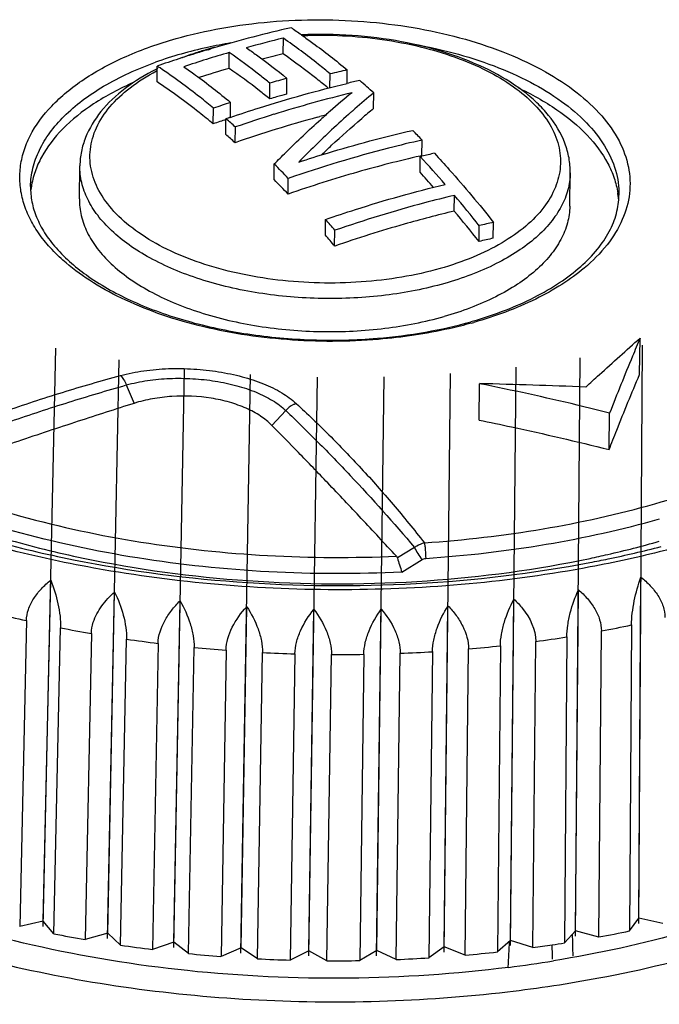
# Model space of a CAD drawing. Header units: millimetres. Extents: x 1117 to 38156, y -1945 to 7303.
# Tile 292 of 656: x 9665 to 9676, y 1452 to 1468. Entities that reach past the tile are written whole.
import ezdxf

# ---------------------------------------------------------------- set-up
doc = ezdxf.new("R2010")
doc.units = ezdxf.units.MM

msp = doc.modelspace()

# ---------------------------------------------------------------- linework, layer by layer
at = {"color": 7, "linetype": 'Continuous'}
for p, q in [((9669.659, 1467.388), (9669.663, 1467.645)), ((9668.437, 1467.459), (9668.471, 1467.469)), ((9668.437, 1467.457), (9668.471, 1467.467)), ((9668.777, 1467.153), (9668.781, 1467.411)), ((9667.602, 1466.931), (9667.606, 1467.19)), ((9670.424, 1466.838), (9670.427, 1467.062)), ((9670.702, 1466.906), (9670.706, 1467.128)), ((9669.44, 1466.655), (9669.444, 1466.911)), ((9669.718, 1466.734), (9669.722, 1466.99)), ((9671.134, 1466.496), (9671.138, 1466.752)), ((9668.799, 1466.354), (9668.802, 1466.597)), ((9668.52, 1466.246), (9668.523, 1466.503)), ((9670.784, 1466.451), (9670.767, 1466.436)), ((9668.723, 1466.074), (9668.727, 1466.33)), ((9670.218, 1466.355), (9670.259, 1466.366)), ((9668.876, 1465.94), (9668.88, 1466.195)), ((9671.922, 1465.727), (9671.926, 1465.982)), ((9669.511, 1465.336), (9669.515, 1465.592)), ((9671.893, 1465.456), (9671.897, 1465.712)), ((9671.922, 1465.727), (9671.895, 1465.72)), ((9671.897, 1465.712), (9671.924, 1465.719)), ((9666.336, 1465.024), (9666.344, 1465.564)), ((9674.335, 1464.905), (9674.343, 1465.445)), ((9669.74, 1465.101), (9669.744, 1465.357)), ((9665.546, 1465.177), (9665.545, 1465.171)), ((9665.547, 1465.177), (9665.545, 1465.171)), ((9672.451, 1464.823), (9672.454, 1465.08)), ((9670.348, 1464.43), (9670.352, 1464.687)), ((9673.087, 1464.38), (9673.091, 1464.639)), ((9670.5, 1464.251), (9670.504, 1464.509)), ((9672.856, 1464.326), (9672.859, 1464.585)), ((9675.474, 1462.155), (9675.483, 1462.75)), ((9665.745, 1453.145), (9665.951, 1462.584)), ((9675.46, 1453.194), (9675.52, 1462.632)), ((9666.797, 1452.951), (9666.987, 1462.393)), ((9674.431, 1452.989), (9674.506, 1462.43)), ((9667.875, 1452.805), (9668.049, 1462.249)), ((9673.37, 1452.833), (9673.461, 1462.276)), ((9668.971, 1452.709), (9669.129, 1462.154)), ((9670.077, 1452.664), (9670.218, 1462.11)), ((9671.185, 1452.669), (9671.309, 1462.115)), ((9672.285, 1452.726), (9672.392, 1462.171)), ((9667.101, 1461.985), (9667.228, 1461.685)), ((9672.856, 1461.412), (9672.865, 1462.006)), ((9669.703, 1461.569), (9669.476, 1461.326)), ((9674.977, 1460.929), (9674.986, 1461.527)), ((9671.804, 1459.332), (9671.525, 1459.161)), ((9671.597, 1458.93), (9671.925, 1459.135)), ((9666.602, 1458.991), (9666.573, 1458.996)), ((9666.602, 1458.991), (9666.574, 1458.997)), ((9675.461, 1453.28), (9675.496, 1458.846)), ((9665.747, 1453.231), (9665.869, 1458.798)), ((9666.799, 1453.037), (9666.911, 1458.605)), ((9674.431, 1453.075), (9674.476, 1458.643)), ((9667.877, 1452.891), (9667.979, 1458.461)), ((9668.973, 1452.795), (9669.066, 1458.366)), ((9672.286, 1452.812), (9672.349, 1458.382)), ((9673.37, 1452.919), (9673.424, 1458.488)), ((9670.079, 1452.75), (9670.162, 1458.321)), ((9671.186, 1452.755), (9671.259, 1458.326)), ((9665.471, 1458.138), (9665.362, 1453.144)), ((9675.342, 1458.068), (9675.311, 1453.074)), ((9665.92, 1453.026), (9666.029, 1458.021)), ((9666.531, 1457.928), (9666.43, 1452.932)), ((9674.811, 1452.974), (9674.851, 1457.97)), ((9667.004, 1452.84), (9667.105, 1457.836)), ((9667.62, 1457.767), (9667.528, 1452.769)), ((9673.203, 1457.727), (9673.155, 1452.73)), ((9673.733, 1452.801), (9673.781, 1457.798)), ((9674.288, 1457.872), (9674.248, 1452.877)), ((9668.114, 1452.704), (9668.206, 1457.701)), ((9668.729, 1457.656), (9668.646, 1452.658)), ((9669.239, 1452.62), (9669.323, 1457.618)), ((9669.851, 1457.596), (9669.776, 1452.598)), ((9670.373, 1452.587), (9670.447, 1457.585)), ((9670.976, 1457.588), (9670.91, 1452.59)), ((9671.505, 1452.606), (9671.571, 1457.605)), ((9672.096, 1457.632), (9672.039, 1452.634)), ((9672.628, 1452.678), (9672.685, 1457.676)), ((9665.747, 1453.231), (9665.362, 1453.144)), ((9665.92, 1453.026), (9665.747, 1453.231)), ((9675.311, 1453.074), (9675.461, 1453.28)), ((9675.855, 1453.197), (9675.461, 1453.28)), ((9674.248, 1452.877), (9674.431, 1453.075)), ((9674.811, 1452.974), (9674.431, 1453.075)), ((9666.799, 1453.037), (9666.43, 1452.932)), ((9667.004, 1452.84), (9666.799, 1453.037)), ((9673.37, 1452.919), (9673.155, 1452.73)), ((9673.733, 1452.801), (9673.37, 1452.919)), ((9667.877, 1452.891), (9667.528, 1452.769)), ((9668.114, 1452.704), (9667.877, 1452.891)), ((9668.973, 1452.795), (9668.646, 1452.658)), ((9669.239, 1452.62), (9668.973, 1452.795)), ((9670.079, 1452.75), (9669.776, 1452.598)), ((9670.373, 1452.587), (9670.079, 1452.75)), ((9671.186, 1452.755), (9670.91, 1452.59)), ((9671.505, 1452.606), (9671.186, 1452.755)), ((9672.286, 1452.812), (9672.039, 1452.634)), ((9672.628, 1452.678), (9672.286, 1452.812))]:
    msp.add_line(p, q, dxfattribs=at)
for centre, radius, start, end in [((9674.249, 1448.158), 20.157, 102.7852, 106.4168), ((9664.378, 1459.698), 9.755, 55.0966, 56.3165), ((9670.083, 1459.903), 7.77, 99.443, 102.3321), ((9674.372, 1448.179), 20.028, 103.6014, 105.3841), ((9669.72, 1461.295), 6.331, 105.8007, 109.7898), ((9669.937, 1460.548), 7.109, 102.2937, 105.8416), ((9669.8, 1462.607), 5.047, 108.0705, 110.7529), ((9674.497, 1447.317), 21.034, 107.3003, 107.9453), ((9674.61, 1447.332), 20.908, 106.1902, 108.3227), ((9669.916, 1462.251), 5.421, 105.8535, 108.0624), ((9674.439, 1447.503), 20.839, 106.7386, 107.3001), ((9669.961, 1462.092), 5.586, 105.5013, 105.8585), ((9669.991, 1461.985), 5.697, 104.6785, 105.4999), ((9674.393, 1447.655), 20.68, 106.4082, 106.6425), ((9674.26, 1448.317), 19.618, 103.5652, 104.5863), ((9674.606, 1446.985), 21.383, 108.114, 109.1088), ((9674.538, 1447.189), 21.168, 107.9448, 108.1122), ((9669.364, 1463.645), 3.919, 116.4591, 116.8328), ((9662.276, 1459.191), 9.612, 55.9994, 56.3221), ((9674.495, 1447.462), 20.504, 106.1936, 107.6331), ((9675.097, 1447.788), 19.832, 102.7931, 103.6191), ((9675.198, 1447.085), 20.645, 105.3823, 106.1856), ((9675.3, 1447.624), 19.824, 102.7965, 103.4104), ((9662.101, 1456.794), 13.447, 47.7754, 49.0794), ((9675.614, 1446.834), 20.498, 103.6314, 107.3287), ((9675.097, 1447.173), 20.287, 105.3746, 105.8592), ((9679.406, 1456.156), 13.664, 129.1294, 131.0917), ((9679.359, 1456.71), 12.978, 129.3069, 131.0901), ((9675.586, 1446.079), 21.61, 108.2946, 109.0749), ((9675.133, 1447.047), 20.418, 105.859, 106.1898), ((9675.885, 1445.935), 21.438, 107.3042, 109.0742), ((9675.517, 1446.923), 20.142, 104.8485, 105.1343), ((9679.978, 1455.499), 14.534, 131.0881, 131.8981), ((9680.274, 1455.661), 14.37, 131.4256, 133.1348), ((9679.844, 1456.148), 13.72, 131.0716, 131.322), ((9679.173, 1456.658), 12.705, 129.2521, 130.3848), ((9675.509, 1446.087), 21.337, 108.5226, 109.1218), ((9675.827, 1445.791), 21.732, 108.8823, 109.0703), ((9659.937, 1456.189), 13.42, 48.2108, 49.0791), ((9675.741, 1446.142), 20.954, 105.2828, 109.1247), ((9660.084, 1456.092), 13.201, 48.2393, 49.1215), ((9681.373, 1454.488), 15.977, 133.1323, 135.8115), ((9659.886, 1454.482), 16.65, 43.6873, 44.441), ((9676.511, 1446.465), 19.793, 102.7919, 103.4007), ((9657.726, 1453.878), 16.619, 43.6875, 44.8163), ((9676.303, 1446.374), 19.843, 102.8371, 105.877), ((9658.007, 1452.896), 18.899, 40.8507, 42.6968), ((9676.573, 1445.411), 20.842, 105.8659, 109.1383), ((9658.497, 1453.111), 18.217, 41.6215, 42.6609), ((9657.873, 1453.781), 16.401, 43.6493, 44.7938), ((9666.89, 1465.014), 1.354, 171.2654, 173.0744), ((9673.768, 1464.91), 1.367, 7.1598, 8.7802), ((9656.088, 1451.265), 21.417, 38.4577, 40.1681), ((9673.781, 1464.912), 1.354, 4.6459, 7.1606), ((9677.053, 1445.555), 19.81, 103.4341, 105.8705), ((9656.225, 1451.168), 21.207, 38.3537, 40.0844), ((9655.2, 1451.585), 20.031, 40.1808, 40.8501), ((9677.41, 1445.561), 19.561, 102.7548, 103.4523), ((9677.294, 1444.702), 20.696, 105.866, 109.1617), ((9655.341, 1451.487), 19.818, 40.0973, 40.7749), ((9677.322, 1445.599), 19.253, 102.7064, 103.415), ((9670.861, 1469.577), 6.818, 285.8586, 286.2017), ((9670.841, 1469.795), 7.059, 285.5256, 285.8586), ((9670.462, 1361.671), 100.364, 87.63907, 88.62798), ((9670.001, 1478.278), 20.643, 255.938, 257.3241), ((9671.046, 1478.353), 20.735, 280.5746, 281.9593), ((9670.294, 1479.676), 22.071, 258.8575, 260.1835), ((9670.472, 1480.797), 23.206, 261.6568, 262.9394), ((9670.662, 1480.851), 23.263, 274.9892, 276.2711), ((9670.801, 1479.744), 22.147, 277.7326, 279.0575), ((9670.56, 1481.584), 23.998, 264.3708, 265.6253), ((9670.586, 1481.984), 24.399, 267.0311, 268.2723), ((9670.588, 1482.012), 24.427, 269.6687, 270.9089), ((9670.601, 1481.618), 24.033, 272.3114, 273.5655), ((9670.978, 1473.518), 20.898, 280.5685, 281.9653), ((9670.221, 1474.852), 22.245, 258.8518, 260.1892), ((9670.4, 1475.982), 23.389, 261.6512, 262.945), ((9670.708, 1475.084), 22.488, 277.7302, 278.5441), ((9670.753, 1474.785), 22.185, 278.5448, 279.0644), ((9670.488, 1476.774), 24.187, 264.3653, 265.6308), ((9670.515, 1477.178), 24.592, 267.0257, 268.2777), ((9670.517, 1477.206), 24.62, 269.6633, 270.9143), ((9670.531, 1476.809), 24.222, 272.3059, 273.5709), ((9670.591, 1476.035), 23.446, 274.9836, 276.2767), ((9670.684, 1473.41), 21.099, 277.2206, 279.237), ((9670.657, 1474.669), 22.746, 276.7242, 278.639)]:
    msp.add_arc(centre, radius, start, end, dxfattribs=at)
for centre, major_axis, ratio, start_param, end_param in [((9671.154, 1520.27), (13.707, 275.338), 0.020743, -1.818491, -1.816943), ((9669.714, 1422.944), (-5.85, 269.786), 0.019832, -1.460832, -1.45951), ((9669.714, 1422.944), (-5.484, 252.924), 0.019832, -1.453663, -1.452725)]:
    msp.add_ellipse(centre, major_axis=major_axis, ratio=ratio, start_param=start_param, end_param=end_param, dxfattribs=at)
for points, knots in [([(9667.912, 1467.638), (9668.157, 1467.708), (9668.666, 1467.823), (9669.453, 1467.925), (9670.264, 1467.958), (9671.077, 1467.921), (9671.87, 1467.815), (9672.622, 1467.643), (9673.315, 1467.409), (9673.928, 1467.12), (9674.447, 1466.782), (9674.859, 1466.403), (9675.151, 1465.991), (9675.313, 1465.553), (9675.332, 1465.104), (9675.208, 1464.663), (9674.949, 1464.248), (9674.708, 1464.008), (9674.572, 1463.894)], [0, 0, 0, 0, 0.075011, 0.153261, 0.233281, 0.313527, 0.392434, 0.468508, 0.540407, 0.607035, 0.66766, 0.722063, 0.770739, 0.815098, 0.857501, 0.900844, 0.947754, 1, 1, 1, 1]), ([(9674.343, 1465.445), (9674.344, 1465.527), (9674.331, 1465.693), (9674.238, 1466.022), (9674.05, 1466.33), (9673.798, 1466.6), (9673.482, 1466.866), (9673, 1467.154), (9672.331, 1467.419), (9671.581, 1467.605), (9670.781, 1467.706), (9670.234, 1467.713), (9669.959, 1467.702)], [0, 0, 0, 0, 0.04561, 0.091865, 0.189261, 0.241843, 0.297489, 0.418495, 0.552175, 0.696216, 0.846958, 1, 1, 1, 1]), ([(9669.959, 1467.698), (9670.022, 1467.654), (9670.277, 1467.472), (9670.523, 1467.279), (9670.706, 1467.128)], [0, 0, 0, 0, 0.243446, 1, 1, 1, 1]), ([(9669.979, 1467.689), (9670.412, 1467.707), (9671.059, 1467.675), (9671.888, 1467.518), (9672.459, 1467.349), (9672.971, 1467.133), (9673.409, 1466.874), (9673.761, 1466.58), (9674.017, 1466.256), (9674.167, 1465.909), (9674.2, 1465.55), (9674.114, 1465.196), (9673.915, 1464.863), (9673.615, 1464.557), (9673.223, 1464.287), (9672.75, 1464.056), (9672.403, 1463.937), (9672.219, 1463.885)], [0, 0, 0, 0, 0.164789, 0.244555, 0.320388, 0.390966, 0.455333, 0.513061, 0.564471, 0.610881, 0.654714, 0.699126, 0.747094, 0.800661, 0.860758, 0.927422, 1, 1, 1, 1]), ([(9666.068, 1464.021), (9665.986, 1464.095), (9665.834, 1464.245), (9665.644, 1464.491), (9665.5, 1464.745), (9665.404, 1465.006), (9665.359, 1465.272), (9665.365, 1465.538), (9665.421, 1465.801), (9665.567, 1466.154), (9665.813, 1466.482), (9666.129, 1466.773), (9666.523, 1467.064), (9667.116, 1467.378), (9667.635, 1467.56), (9667.912, 1467.638)], [0, 0, 0, 0, 0.063506, 0.122842, 0.178522, 0.231332, 0.282311, 0.332686, 0.383755, 0.436735, 0.551959, 0.615771, 0.684041, 0.83382, 1, 1, 1, 1]), ([(9670.427, 1467.062), (9670.364, 1467.115), (9670.115, 1467.317), (9669.858, 1467.51), (9669.663, 1467.645)], [0, 0, 0, 0, 0.256796, 1, 1, 1, 1]), ([(9671.715, 1467.562), (9671.957, 1467.522), (9672.425, 1467.421), (9673.089, 1467.21), (9673.683, 1466.947), (9674.192, 1466.638), (9674.605, 1466.29), (9674.911, 1465.909), (9675.099, 1465.503), (9675.14, 1465.219), (9675.138, 1465.082)], [0, 0, 0, 0, 0.161896, 0.315584, 0.45875, 0.589751, 0.707886, 0.813766, 0.909718, 1, 1, 1, 1]), ([(9669.444, 1466.911), (9669.389, 1466.956), (9669.172, 1467.128), (9668.95, 1467.293), (9668.781, 1467.411)], [0, 0, 0, 0, 0.255903, 1, 1, 1, 1]), ([(9669.059, 1467.49), (9669.115, 1467.451), (9669.34, 1467.291), (9669.56, 1467.122), (9669.722, 1466.99)], [0, 0, 0, 0, 0.244161, 1, 1, 1, 1]), ([(9670.394, 1466.831), (9670.333, 1466.881), (9670.094, 1467.074), (9669.847, 1467.258), (9669.659, 1467.388)], [0, 0, 0, 0, 0.256648, 1, 1, 1, 1]), ([(9665.539, 1465.224), (9665.541, 1465.324), (9665.567, 1465.529), (9665.676, 1465.828), (9665.851, 1466.115), (9666.088, 1466.386), (9666.385, 1466.64), (9666.87, 1466.961), (9667.284, 1467.147), (9667.577, 1467.252)], [0, 0, 0, 0, 0.099054, 0.2016, 0.310613, 0.428258, 0.555832, 0.693846, 1, 1, 1, 1]), ([(9667.594, 1467.142), (9667.414, 1467.051), (9667.085, 1466.852), (9666.68, 1466.475), (9666.454, 1466.107), (9666.362, 1465.798), (9666.345, 1465.641), (9666.344, 1465.564)], [0, 0, 0, 0, 0.286699, 0.544109, 0.778062, 0.88973, 1, 1, 1, 1]), ([(9672.219, 1463.885), (9672.014, 1463.827), (9671.588, 1463.732), (9670.929, 1463.655), (9670.251, 1463.639), (9669.577, 1463.687), (9668.926, 1463.795), (9668.319, 1463.962), (9667.775, 1464.182), (9667.31, 1464.449), (9666.938, 1464.755), (9666.67, 1465.093), (9666.541, 1465.402), (9666.505, 1465.648), (9666.51, 1465.831), (9666.546, 1466.012), (9666.636, 1466.254), (9666.831, 1466.548), (9667.169, 1466.859), (9667.443, 1467.03), (9667.593, 1467.11)], [0, 0, 0, 0, 0.075438, 0.154265, 0.234744, 0.315048, 0.393355, 0.467964, 0.537416, 0.600633, 0.657106, 0.707138, 0.752135, 0.7736, 0.794875, 0.816394, 0.838572, 0.886155, 0.939716, 1, 1, 1, 1]), ([(9668.523, 1466.503), (9668.451, 1466.563), (9668.168, 1466.792), (9667.875, 1467.008), (9667.651, 1467.16)], [0, 0, 0, 0, 0.257807, 1, 1, 1, 1]), ([(9668.038, 1467.18), (9668.102, 1467.135), (9668.363, 1466.95), (9668.616, 1466.752), (9668.802, 1466.597)], [0, 0, 0, 0, 0.243285, 1, 1, 1, 1]), ([(9669.44, 1466.655), (9669.385, 1466.7), (9669.169, 1466.872), (9668.946, 1467.036), (9668.777, 1467.153)], [0, 0, 0, 0, 0.256, 1, 1, 1, 1]), ([(9667.218, 1466.922), (9666.993, 1466.823), (9666.58, 1466.606), (9666.063, 1466.199), (9665.755, 1465.802), (9665.606, 1465.47), (9665.564, 1465.303), (9665.552, 1465.219)], [0, 0, 0, 0, 0.298131, 0.561484, 0.792143, 0.898117, 1, 1, 1, 1]), ([(9668.52, 1466.246), (9668.444, 1466.309), (9668.147, 1466.549), (9667.838, 1466.775), (9667.602, 1466.931)], [0, 0, 0, 0, 0.258361, 1, 1, 1, 1]), ([(9668.795, 1466.353), (9668.953, 1466.407), (9669.582, 1466.614), (9670.221, 1466.792), (9670.702, 1466.907)], [0, 0, 0, 0, 0.252695, 1, 1, 1, 1]), ([(9673.488, 1466.839), (9673.708, 1466.735), (9674.113, 1466.511), (9674.618, 1466.096), (9674.92, 1465.699), (9675.065, 1465.368), (9675.107, 1465.201), (9675.119, 1465.119)], [0, 0, 0, 0, 0.297574, 0.561051, 0.792166, 0.898245, 1, 1, 1, 1]), ([(9669.515, 1465.592), (9669.578, 1465.656), (9669.824, 1465.903), (9670.078, 1466.144), (9670.272, 1466.317)], [0, 0, 0, 0, 0.255762, 1, 1, 1, 1]), ([(9670.287, 1465.742), (9670.341, 1465.794), (9670.555, 1465.997), (9670.774, 1466.193), (9670.941, 1466.335)], [0, 0, 0, 0, 0.25553, 1, 1, 1, 1]), ([(9669.917, 1465.624), (9670.071, 1465.675), (9670.684, 1465.868), (9671.305, 1466.033), (9671.773, 1466.14)], [0, 0, 0, 0, 0.252657, 1, 1, 1, 1]), ([(9671.926, 1465.982), (9671.743, 1465.941), (9671.008, 1465.763), (9670.282, 1465.543), (9669.744, 1465.357)], [0, 0, 0, 0, 0.246949, 1, 1, 1, 1]), ([(9672.129, 1465.766), (9672.21, 1465.678), (9672.542, 1465.312), (9672.859, 1464.932), (9673.091, 1464.639)], [0, 0, 0, 0, 0.24321, 1, 1, 1, 1]), ([(9672.295, 1463.643), (9671.979, 1463.553), (9671.315, 1463.424), (9670.294, 1463.373), (9669.277, 1463.459), (9668.469, 1463.645), (9667.882, 1463.861), (9667.493, 1464.048), (9667.151, 1464.258), (9666.863, 1464.491), (9666.633, 1464.741), (9666.465, 1465.006), (9666.364, 1465.282), (9666.343, 1465.472), (9666.344, 1465.564)], [0, 0, 0, 0, 0.142688, 0.29246, 0.442112, 0.584427, 0.650886, 0.713327, 0.771322, 0.824676, 0.873501, 0.918289, 0.95999, 1, 1, 1, 1]), ([(9674.343, 1465.445), (9674.342, 1465.352), (9674.315, 1465.162), (9674.203, 1464.887), (9674.025, 1464.625), (9673.784, 1464.38), (9673.484, 1464.155), (9672.996, 1463.877), (9672.584, 1463.725), (9672.295, 1463.643)], [0, 0, 0, 0, 0.096058, 0.196246, 0.303956, 0.421483, 0.550004, 0.689737, 1, 1, 1, 1]), ([(9658.337, 1465.119), (9658.333, 1464.871), (9658.386, 1464.362), (9658.642, 1463.615), (9659.07, 1462.887), (9659.664, 1462.188), (9660.415, 1461.53), (9661.312, 1460.92), (9662.343, 1460.369), (9663.492, 1459.886), (9664.742, 1459.477), (9666.543, 1459.034), (9668.918, 1458.709), (9671.808, 1458.681), (9673.73, 1458.908), (9674.665, 1459.087)], [0, 0, 0, 0, 0.038909, 0.079501, 0.123152, 0.170785, 0.22289, 0.279606, 0.340799, 0.406129, 0.475103, 0.547108, 0.69725, 0.850402, 1, 1, 1, 1]), ([(9665.539, 1465.224), (9665.538, 1465.14), (9665.554, 1464.968), (9665.632, 1464.712), (9665.767, 1464.458), (9666.031, 1464.112), (9666.506, 1463.709), (9667.235, 1463.312), (9668.111, 1463.002), (9669.094, 1462.795), (9670.136, 1462.701), (9670.844, 1462.718), (9671.197, 1462.747)], [0, 0, 0, 0, 0.037424, 0.076635, 0.118812, 0.164938, 0.270554, 0.39426, 0.533605, 0.684475, 0.841793, 1, 1, 1, 1]), ([(9670.352, 1464.687), (9670.514, 1464.743), (9671.157, 1464.957), (9671.81, 1465.14), (9672.302, 1465.258)], [0, 0, 0, 0, 0.252762, 1, 1, 1, 1]), ([(9666.336, 1465.024), (9666.335, 1464.931), (9666.356, 1464.742), (9666.457, 1464.466), (9666.625, 1464.201), (9666.855, 1463.951), (9667.143, 1463.718), (9667.485, 1463.507), (9667.874, 1463.321), (9668.461, 1463.105), (9669.269, 1462.919), (9670.286, 1462.833), (9671.307, 1462.884), (9671.971, 1463.013), (9672.288, 1463.103)], [0, 0, 0, 0, 0.04001, 0.081711, 0.1265, 0.175325, 0.22868, 0.286675, 0.349116, 0.415575, 0.557889, 0.70754, 0.857317, 1, 1, 1, 1]), ([(9672.454, 1465.08), (9672.291, 1465.041), (9671.635, 1464.875), (9670.986, 1464.676), (9670.504, 1464.509)], [0, 0, 0, 0, 0.24727, 1, 1, 1, 1]), ([(9672.763, 1463.03), (9672.94, 1463.081), (9673.278, 1463.194), (9673.75, 1463.403), (9674.163, 1463.64), (9674.51, 1463.902), (9674.785, 1464.182), (9674.985, 1464.475), (9675.107, 1464.776), (9675.137, 1464.982), (9675.138, 1465.082)], [0, 0, 0, 0, 0.165643, 0.320585, 0.463425, 0.593381, 0.71032, 0.815115, 0.910406, 1, 1, 1, 1]), ([(9659.132, 1464.811), (9659.129, 1464.567), (9659.181, 1464.067), (9659.434, 1463.335), (9659.854, 1462.629), (9660.432, 1461.958), (9661.159, 1461.329), (9662.023, 1460.752), (9663.011, 1460.235), (9664.11, 1459.784), (9665.301, 1459.407), (9667.014, 1459.004), (9669.263, 1458.72), (9671.988, 1458.729), (9673.792, 1458.97), (9674.666, 1459.155)], [0, 0, 0, 0, 0.040251, 0.082033, 0.126633, 0.174964, 0.227544, 0.284549, 0.345876, 0.411207, 0.480055, 0.551806, 0.701025, 0.852627, 1, 1, 1, 1]), ([(9674.335, 1464.905), (9674.334, 1464.812), (9674.307, 1464.622), (9674.195, 1464.347), (9674.017, 1464.085), (9673.776, 1463.84), (9673.476, 1463.615), (9672.988, 1463.337), (9672.576, 1463.185), (9672.288, 1463.103)], [0, 0, 0, 0, 0.096059, 0.196245, 0.303956, 0.421481, 0.550002, 0.689745, 1, 1, 1, 1]), ([(9666.573, 1458.996), (9666.056, 1459.089), (9665.051, 1459.31), (9663.611, 1459.752), (9662.293, 1460.29), (9661.119, 1460.916), (9660.11, 1461.618), (9659.284, 1462.386), (9658.657, 1463.208), (9658.371, 1463.804), (9658.271, 1464.101)], [0, 0, 0, 0, 0.155234, 0.303891, 0.444358, 0.575374, 0.69616, 0.806571, 0.907284, 1, 1, 1, 1]), ([(9671.216, 1462.729), (9670.718, 1462.687), (9669.967, 1462.686), (9668.987, 1462.8), (9668.284, 1462.943), (9667.627, 1463.139), (9667.031, 1463.384), (9666.509, 1463.672), (9666.203, 1463.901), (9666.068, 1464.021)], [0, 0, 0, 0, 0.275776, 0.412257, 0.544779, 0.671321, 0.790152, 0.899957, 1, 1, 1, 1]), ([(9674.572, 1463.894), (9674.457, 1463.797), (9674.202, 1463.613), (9673.612, 1463.285), (9673.117, 1463.104), (9672.77, 1463.005)], [0, 0, 0, 0, 0.223477, 0.465445, 1, 1, 1, 1]), ([(9671.197, 1462.747), (9671.461, 1462.769), (9671.975, 1462.835), (9672.48, 1462.949), (9672.724, 1463.018)], [0, 0, 0, 0, 0.511195, 1, 1, 1, 1]), ([(9672.73, 1462.994), (9672.611, 1462.961), (9672.113, 1462.836), (9671.603, 1462.761), (9671.216, 1462.729)], [0, 0, 0, 0, 0.241877, 1, 1, 1, 1]), ([(9674.596, 1461.95), (9674.67, 1462.018), (9674.964, 1462.287), (9675.26, 1462.553), (9675.483, 1462.75)], [0, 0, 0, 0, 0.251658, 1, 1, 1, 1]), ([(9675.483, 1462.75), (9675.441, 1462.651), (9675.271, 1462.245), (9675.107, 1461.837), (9674.986, 1461.527)], [0, 0, 0, 0, 0.243652, 1, 1, 1, 1]), ([(9667.008, 1462.139), (9667.132, 1462.173), (9667.391, 1462.224), (9667.792, 1462.258), (9668.201, 1462.251), (9668.603, 1462.207), (9668.985, 1462.128), (9669.332, 1462.015), (9669.631, 1461.871), (9669.802, 1461.748), (9669.874, 1461.681)], [0, 0, 0, 0, 0.128887, 0.263825, 0.40137, 0.537604, 0.668575, 0.790771, 0.901606, 1, 1, 1, 1]), ([(9663.241, 1460.802), (9663.549, 1460.941), (9664.168, 1461.204), (9665.109, 1461.557), (9666.054, 1461.87), (9666.69, 1462.052), (9667.008, 1462.139)], [0, 0, 0, 0, 0.253244, 0.504273, 0.753145, 1, 1, 1, 1]), ([(9667.008, 1462.139), (9667.027, 1462.12), (9667.063, 1462.07), (9667.089, 1462.015), (9667.101, 1461.985)], [0, 0, 0, 0, 0.452764, 1, 1, 1, 1]), ([(9667.101, 1461.985), (9667.213, 1462.016), (9667.449, 1462.065), (9667.812, 1462.098), (9668.184, 1462.093), (9668.549, 1462.054), (9668.896, 1461.981), (9669.211, 1461.877), (9669.482, 1461.744), (9669.638, 1461.63), (9669.703, 1461.569)], [0, 0, 0, 0, 0.12888, 0.263746, 0.401138, 0.537186, 0.668042, 0.790272, 0.9013, 1, 1, 1, 1]), ([(9674.977, 1460.929), (9675.018, 1461.035), (9675.179, 1461.446), (9675.347, 1461.853), (9675.474, 1462.155)], [0, 0, 0, 0, 0.257011, 1, 1, 1, 1]), ([(9663.346, 1460.684), (9663.656, 1460.812), (9664.278, 1461.058), (9665.217, 1461.397), (9666.157, 1461.707), (9666.787, 1461.894), (9667.101, 1461.985)], [0, 0, 0, 0, 0.253467, 0.50452, 0.753328, 1, 1, 1, 1]), ([(9674.986, 1461.527), (9674.81, 1461.571), (9674.105, 1461.744), (9673.397, 1461.898), (9672.865, 1462.006)], [0, 0, 0, 0, 0.250737, 1, 1, 1, 1]), ([(9669.476, 1461.326), (9669.42, 1461.383), (9669.287, 1461.488), (9669.052, 1461.613), (9668.781, 1461.71), (9668.378, 1461.798), (9667.951, 1461.816), (9667.531, 1461.765), (9667.326, 1461.716), (9667.228, 1461.685)], [0, 0, 0, 0, 0.101297, 0.213101, 0.334743, 0.464456, 0.734911, 0.869561, 1, 1, 1, 1]), ([(9667.228, 1461.685), (9666.924, 1461.589), (9666.291, 1461.385), (9665.349, 1461.072), (9664.444, 1460.757), (9663.867, 1460.55), (9663.599, 1460.455)], [0, 0, 0, 0, 0.249756, 0.5206, 0.777081, 1, 1, 1, 1]), ([(9669.874, 1461.681), (9669.859, 1461.676), (9669.794, 1461.652), (9669.737, 1461.608), (9669.703, 1461.569)], [0, 0, 0, 0, 0.239624, 1, 1, 1, 1]), ([(9669.874, 1461.681), (9670.056, 1461.515), (9670.416, 1461.168), (9670.943, 1460.62), (9671.462, 1460.033), (9671.797, 1459.621), (9671.963, 1459.409)], [0, 0, 0, 0, 0.238996, 0.485001, 0.738534, 1, 1, 1, 1]), ([(9669.703, 1461.569), (9669.88, 1461.4), (9670.234, 1461.05), (9670.946, 1460.315), (9671.463, 1459.733), (9671.804, 1459.332)], [0, 0, 0, 0, 0.239704, 0.485991, 1, 1, 1, 1]), ([(9672.856, 1461.412), (9673.033, 1461.375), (9673.743, 1461.227), (9674.449, 1461.063), (9674.977, 1460.929)], [0, 0, 0, 0, 0.2493, 1, 1, 1, 1]), ([(9671.508, 1459.191), (9671.317, 1459.395), (9670.945, 1459.796), (9670.413, 1460.361), (9669.926, 1460.867), (9669.621, 1461.178), (9669.476, 1461.326)], [0, 0, 0, 0, 0.285485, 0.555695, 0.789806, 1, 1, 1, 1]), ([(9675.722, 1460.045), (9676.282, 1460.204), (9677.335, 1460.567), (9678.333, 1461.068), (9678.784, 1461.347)], [0, 0, 0, 0, 0.522909, 1, 1, 1, 1]), ([(9663.599, 1460.455), (9664.177, 1460.213), (9665.408, 1459.797), (9667.357, 1459.382), (9669.411, 1459.166), (9670.808, 1459.159), (9671.508, 1459.191)], [0, 0, 0, 0, 0.233096, 0.481551, 0.739397, 1, 1, 1, 1]), ([(9671.597, 1458.93), (9670.873, 1458.895), (9669.43, 1458.898), (9667.306, 1459.12), (9665.294, 1459.55), (9664.025, 1459.983), (9663.429, 1460.235)], [0, 0, 0, 0, 0.260722, 0.518757, 0.767237, 1, 1, 1, 1]), ([(9671.963, 1459.409), (9672.612, 1459.453), (9673.878, 1459.599), (9675.124, 1459.875), (9675.722, 1460.045)], [0, 0, 0, 0, 0.511058, 1, 1, 1, 1]), ([(9671.985, 1459.154), (9672.643, 1459.199), (9673.929, 1459.347), (9675.194, 1459.627), (9675.801, 1459.8)], [0, 0, 0, 0, 0.511058, 1, 1, 1, 1]), ([(9671.804, 1459.332), (9671.816, 1459.342), (9671.864, 1459.376), (9671.92, 1459.399), (9671.963, 1459.409)], [0, 0, 0, 0, 0.253198, 1, 1, 1, 1]), ([(9671.804, 1459.332), (9671.819, 1459.298), (9671.857, 1459.23), (9671.9, 1459.166), (9671.925, 1459.135)], [0, 0, 0, 0, 0.488358, 1, 1, 1, 1]), ([(9671.963, 1459.409), (9671.966, 1459.391), (9671.973, 1459.351), (9671.982, 1459.266), (9671.985, 1459.199), (9671.985, 1459.154)], [0, 0, 0, 0, 0.215139, 0.474477, 1, 1, 1, 1]), ([(9674.665, 1459.087), (9674.764, 1459.106), (9675.152, 1459.183), (9675.538, 1459.273), (9675.825, 1459.347)], [0, 0, 0, 0, 0.253108, 1, 1, 1, 1]), ([(9674.666, 1459.155), (9674.763, 1459.175), (9675.141, 1459.258), (9675.517, 1459.354), (9675.796, 1459.433)], [0, 0, 0, 0, 0.253521, 1, 1, 1, 1]), ([(9676.253, 1459.382), (9676.125, 1459.346), (9675.601, 1459.206), (9675.07, 1459.089), (9674.668, 1459.014)], [0, 0, 0, 0, 0.24555, 1, 1, 1, 1]), ([(9671.508, 1459.191), (9671.514, 1459.184), (9671.521, 1459.175), (9671.524, 1459.164), (9671.525, 1459.161)], [0, 0, 0, 0, 0.741935, 1, 1, 1, 1]), ([(9671.525, 1459.161), (9671.535, 1459.122), (9671.558, 1459.045), (9671.583, 1458.969), (9671.597, 1458.93)], [0, 0, 0, 0, 0.493204, 1, 1, 1, 1]), ([(9674.668, 1459.014), (9674.015, 1458.891), (9672.68, 1458.707), (9670.65, 1458.612), (9668.611, 1458.696), (9667.264, 1458.872), (9666.602, 1458.991)], [0, 0, 0, 0, 0.245945, 0.497977, 0.751032, 1, 1, 1, 1]), ([(9675.342, 1458.068), (9675.343, 1458.131), (9675.353, 1458.264), (9675.396, 1458.526), (9675.451, 1458.721), (9675.496, 1458.846)], [0, 0, 0, 0, 0.239705, 0.497551, 1, 1, 1, 1]), ([(9675.496, 1458.846), (9675.55, 1458.804), (9675.652, 1458.713), (9675.778, 1458.554), (9675.864, 1458.379), (9675.887, 1458.252), (9675.886, 1458.191)], [0, 0, 0, 0, 0.261934, 0.51943, 0.767114, 1, 1, 1, 1]), ([(9665.471, 1458.138), (9665.473, 1458.2), (9665.498, 1458.327), (9665.586, 1458.503), (9665.713, 1458.662), (9665.815, 1458.755), (9665.869, 1458.798)], [0, 0, 0, 0, 0.232755, 0.481289, 0.739056, 1, 1, 1, 1]), ([(9665.869, 1458.798), (9665.918, 1458.673), (9665.978, 1458.479), (9666.023, 1458.217), (9666.03, 1458.084), (9666.029, 1458.021)], [0, 0, 0, 0, 0.50382, 0.760957, 1, 1, 1, 1]), ([(9666.531, 1457.928), (9666.532, 1457.99), (9666.563, 1458.151), (9666.693, 1458.388), (9666.833, 1458.537), (9666.911, 1458.605)], [0, 0, 0, 0, 0.233241, 0.610822, 1, 1, 1, 1]), ([(9666.911, 1458.605), (9666.969, 1458.484), (9667.042, 1458.293), (9667.096, 1458.032), (9667.106, 1457.9), (9667.105, 1457.836)], [0, 0, 0, 0, 0.505602, 0.761862, 1, 1, 1, 1]), ([(9674.288, 1457.872), (9674.288, 1457.936), (9674.3, 1458.068), (9674.354, 1458.329), (9674.422, 1458.521), (9674.476, 1458.643)], [0, 0, 0, 0, 0.23889, 0.495959, 1, 1, 1, 1]), ([(9674.476, 1458.643), (9674.528, 1458.598), (9674.626, 1458.502), (9674.747, 1458.338), (9674.83, 1458.159), (9674.851, 1458.031), (9674.851, 1457.97)], [0, 0, 0, 0, 0.2608, 0.518582, 0.767206, 1, 1, 1, 1]), ([(9667.62, 1457.767), (9667.622, 1457.895), (9667.69, 1458.09), (9667.837, 1458.31), (9667.93, 1458.413), (9667.979, 1458.461)], [0, 0, 0, 0, 0.482219, 0.741119, 1, 1, 1, 1]), ([(9667.979, 1458.461), (9668.046, 1458.343), (9668.13, 1458.156), (9668.195, 1457.896), (9668.207, 1457.765), (9668.206, 1457.701)], [0, 0, 0, 0, 0.507534, 0.762825, 1, 1, 1, 1]), ([(9668.729, 1457.656), (9668.731, 1457.785), (9668.815, 1458.048), (9668.973, 1458.265), (9669.066, 1458.366)], [0, 0, 0, 0, 0.484846, 1, 1, 1, 1]), ([(9669.066, 1458.366), (9669.14, 1458.252), (9669.236, 1458.069), (9669.31, 1457.812), (9669.324, 1457.681), (9669.323, 1457.618)], [0, 0, 0, 0, 0.509533, 0.763792, 1, 1, 1, 1]), ([(9672.096, 1457.632), (9672.097, 1457.695), (9672.113, 1457.826), (9672.186, 1458.083), (9672.278, 1458.267), (9672.349, 1458.382)], [0, 0, 0, 0, 0.237008, 0.492205, 1, 1, 1, 1]), ([(9672.349, 1458.382), (9672.397, 1458.332), (9672.485, 1458.227), (9672.625, 1458.001), (9672.686, 1457.804), (9672.685, 1457.676)], [0, 0, 0, 0, 0.258658, 0.517527, 1, 1, 1, 1]), ([(9673.203, 1457.727), (9673.203, 1457.79), (9673.218, 1457.922), (9673.281, 1458.181), (9673.361, 1458.369), (9673.424, 1458.488)], [0, 0, 0, 0, 0.237974, 0.494151, 1, 1, 1, 1]), ([(9673.424, 1458.488), (9673.474, 1458.441), (9673.652, 1458.251), (9673.783, 1457.991), (9673.781, 1457.798)], [0, 0, 0, 0, 0.262623, 1, 1, 1, 1]), ([(9669.851, 1457.596), (9669.852, 1457.659), (9669.872, 1457.789), (9669.963, 1458.041), (9670.075, 1458.215), (9670.162, 1458.321)], [0, 0, 0, 0, 0.235107, 0.488223, 1, 1, 1, 1]), ([(9670.162, 1458.321), (9670.244, 1458.212), (9670.35, 1458.034), (9670.432, 1457.779), (9670.448, 1457.648), (9670.447, 1457.585)], [0, 0, 0, 0, 0.511578, 0.764816, 1, 1, 1, 1]), ([(9670.976, 1457.588), (9670.977, 1457.651), (9670.995, 1457.782), (9671.077, 1458.036), (9671.18, 1458.216), (9671.259, 1458.326)], [0, 0, 0, 0, 0.236045, 0.490203, 1, 1, 1, 1]), ([(9671.259, 1458.326), (9671.348, 1458.222), (9671.463, 1458.049), (9671.554, 1457.797), (9671.572, 1457.667), (9671.571, 1457.605)], [0, 0, 0, 0, 0.513407, 0.765522, 1, 1, 1, 1]), ([(9658.913, 1455.543), (9659.275, 1455.198), (9660.111, 1454.544), (9661.559, 1453.728), (9663.23, 1453.042), (9665.082, 1452.504), (9667.069, 1452.128), (9669.827, 1451.856), (9671.933, 1451.916), (9673.321, 1452.08)], [0, 0, 0, 0, 0.098647, 0.207847, 0.326799, 0.453996, 0.587397, 0.724632, 1, 1, 1, 1]), ([(9673.336, 1452.478), (9672.472, 1452.369), (9670.723, 1452.253), (9668.118, 1452.373), (9665.609, 1452.779), (9664.01, 1453.247), (9663.257, 1453.53)], [0, 0, 0, 0, 0.255564, 0.513024, 0.763823, 1, 1, 1, 1]), ([(9676.928, 1453.277), (9676.703, 1453.202), (9675.766, 1452.913), (9674.805, 1452.704), (9674.071, 1452.585)], [0, 0, 0, 0, 0.241724, 1, 1, 1, 1]), ([(9674.074, 1452.181), (9674.32, 1452.219), (9675.274, 1452.38), (9676.218, 1452.607), (9676.907, 1452.816)], [0, 0, 0, 0, 0.256767, 1, 1, 1, 1]), ([(9674.094, 1451.327), (9674.334, 1451.364), (9675.267, 1451.523), (9676.19, 1451.743), (9676.864, 1451.947)], [0, 0, 0, 0, 0.256599, 1, 1, 1, 1])]:
    msp.add_open_spline(points, degree=3, knots=knots, dxfattribs=at)
msp.add_open_spline([(9671.925, 1459.135), (9671.943, 1459.146), (9671.964, 1459.152), (9671.985, 1459.154)], degree=3, dxfattribs=at)

doc.saveas('drawing.dxf')
